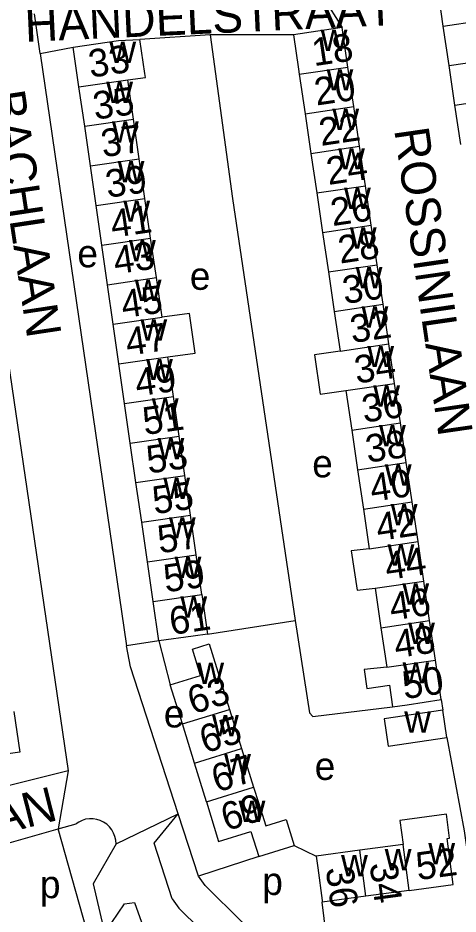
# Model space of a CAD drawing. Extents: x 159045 to 160918, y 380454 to 382516.
# Drawn here: x 159509.6 to 159573.2, y 380983.9 to 381113.4 of the extents above; entities that cross this region are included whole.
import ezdxf

# ---------------------------------------------------------------- set-up
doc = ezdxf.new("R2010")
doc.units = 0
for name, color, linetype in [('BLT_Basislijn', 7, 'Continuous'), ('BLT_Bebouwing', 7, 'Continuous'), ('BLT_Centroide', 7, 'Continuous'), ('BLT_Huisnummer', 7, 'Continuous'), ('BLT_Huisnummer_ tussenligend', 7, 'Continuous'), ('BLT_Onderverdeling_panden', 7, 'Continuous'), ('BLT_Straatnaam', 7, 'Continuous'), ('BLT_Vlakafsluiter', 7, 'Continuous')]:
    doc.layers.add(name, color=color, linetype=linetype)

msp = doc.modelspace()

# ---------------------------------------------------------------- linework, layer by layer
at = {"layer": 'BLT_Basislijn'}
for p, q in [((159553.04, 381117.45), (159556.45, 381111.97)), ((159512.79, 381108.22), (159511.98, 381113.94)), ((159537.36, 381110.94), (159527.21, 381110.26)), ((159549.41, 381110.93), (159537.36, 381110.94)), ((159512.79, 381108.22), (159517.59, 381109.14)), ((159512.79, 381108.22), (159525.3, 381022.65)), ((159537.01, 381024.36), (159549.68, 381026.33)), ((159529.96, 381023.35), (159525.3, 381022.65)), ((159529.96, 381023.35), (159531.61, 381017.03)), ((159535.7, 380989.36), (159532.77, 380998.38)), ((159515.4, 380996.22), (159517.99, 380996.95)), ((159494.38, 380990.27), (159515.4, 380996.22)), ((159549.5, 380993.79), (159552.7, 380992.28)), ((159544.41, 380992.21), (159535.7, 380989.36)), ((159554.27, 380979.98), (159553.56, 380985.62))]:
    msp.add_line(p, q, dxfattribs=at)
for points in [[(159537.36, 381110.94), (159540.59, 381087.28), (159549.68, 381026.33)], [(159503.82, 381093.29), (159516.85, 381004.58)], [(159549.68, 381026.33), (159551.74, 381012.98), (159552.23, 381012.45), (159563.75, 381013.84)], [(159532.77, 380998.38), (159525.87, 381019.64), (159525.3, 381022.65)], [(159570.79, 381014.88), (159570.99, 381013.37)], [(159571.58, 381009.42), (159574.1, 380995.92), (159575.12, 380988.81), (159575.88, 380983.29), (159575.72, 380982.75), (159554.27, 380979.98)], [(159516.85, 381004.58), (159488.5, 380997.53)], [(159531.88, 380986.11), (159529.28, 380994.15), (159532.77, 380998.38)], [(159523.77, 380994.05), (159523.73, 380994.59), (159523.61, 380995.11), (159523.41, 380995.61), (159523.15, 380996.08), (159522.81, 380996.5), (159522.42, 380996.87), (159521.98, 380997.17), (159521.49, 380997.41), (159520.98, 380997.57), (159520.45, 380997.66), (159519.92, 380997.66), (159519.38, 380997.59), (159518.87, 380997.43), (159518.38, 380997.2), (159517.99, 380996.95)], [(159521.91, 380979.19), (159519.99, 380980.01), (159515.4, 380996.22)], [(159523.77, 380994.05), (159520.46, 380988.27), (159521.91, 380982.08), (159523.15, 380982.7), (159525, 380985.38), (159526.45, 380985.59), (159527.69, 380982.08)], [(159548.67, 380980.22), (159546.15, 380980.62), (159542.01, 380982.72), (159536.67, 380988.03), (159535.7, 380989.36)], [(159531.88, 380986.11), (159532.87, 380984.76), (159539.05, 380978.62), (159544.59, 380975.81), (159545.48, 380975.67)]]:
    msp.add_lwpolyline(points, dxfattribs=at)
at = {"layer": 'BLT_Bebouwing'}
for p, q in [((159571.08, 381112.19), (159570.25, 381117.9)), ((159556.45, 381111.97), (159549.41, 381110.93)), ((159557.3, 381106.26), (159556.45, 381111.97)), ((159571.92, 381106.49), (159571.08, 381112.19)), ((159518.42, 381103.42), (159517.59, 381109.14)), ((159558.14, 381100.54), (159557.3, 381106.26)), ((159572.76, 381100.78), (159571.92, 381106.49)), ((159526.3, 381098.72), (159525.48, 381104.43)), ((159550.25, 381105.22), (159551.1, 381099.5)), ((159519.24, 381097.7), (159518.42, 381103.42)), ((159558.98, 381094.83), (159558.14, 381100.54)), ((159573.6, 381095.07), (159572.76, 381100.78)), ((159551.1, 381099.5), (159551.94, 381093.79)), ((159527.12, 381093), (159526.3, 381098.72)), ((159520.06, 381091.98), (159519.24, 381097.7)), ((159559.83, 381089.12), (159558.98, 381094.83)), ((159527.95, 381087.28), (159527.12, 381093)), ((159551.94, 381093.79), (159552.78, 381088.08)), ((159520.89, 381086.26), (159520.06, 381091.98)), ((159560.67, 381083.41), (159559.83, 381089.12)), ((159552.78, 381088.08), (159553.63, 381082.37)), ((159521.71, 381080.54), (159520.89, 381086.26)), ((159528.77, 381081.56), (159527.95, 381087.28)), ((159553.63, 381082.37), (159554.47, 381076.66)), ((159561.51, 381077.7), (159560.67, 381083.41)), ((159529.6, 381075.84), (159528.77, 381081.56)), ((159522.54, 381074.82), (159521.71, 381080.54)), ((159562.36, 381071.99), (159561.51, 381077.7)), ((159530.42, 381070.12), (159529.6, 381075.84)), ((159554.47, 381076.66), (159555.31, 381070.95)), ((159523.36, 381069.1), (159522.54, 381074.82)), ((159563.2, 381066.28), (159562.36, 381071.99)), ((159555.31, 381070.95), (159556.16, 381065.24)), ((159524.18, 381063.39), (159523.36, 381069.1)), ((159564.04, 381060.57), (159563.2, 381066.28)), ((159532.07, 381058.68), (159531.24, 381064.4)), ((159525.01, 381057.67), (159524.18, 381063.39)), ((159564.89, 381054.86), (159564.04, 381060.57)), ((159557, 381059.53), (159557.84, 381053.82)), ((159525.83, 381051.95), (159525.01, 381057.67)), ((159532.89, 381052.96), (159532.07, 381058.68)), ((159557.84, 381053.82), (159558.69, 381048.1)), ((159565.73, 381049.14), (159564.89, 381054.86)), ((159533.71, 381047.24), (159532.89, 381052.96)), ((159526.65, 381046.23), (159525.83, 381051.95)), ((159566.57, 381043.43), (159565.73, 381049.14)), ((159534.54, 381041.53), (159533.71, 381047.24)), ((159558.69, 381048.1), (159559.53, 381042.39)), ((159527.48, 381040.51), (159526.65, 381046.23)), ((159567.42, 381037.72), (159566.57, 381043.43)), ((159559.53, 381042.39), (159560.37, 381036.68)), ((159535.36, 381035.81), (159534.54, 381041.53)), ((159528.3, 381034.79), (159527.48, 381040.51)), ((159568.26, 381032.01), (159567.42, 381037.72)), ((159536.19, 381030.09), (159535.36, 381035.81)), ((159529.13, 381029.07), (159528.3, 381034.79)), ((159569.1, 381026.3), (159568.26, 381032.01)), ((159561.22, 381030.97), (159562.06, 381025.26)), ((159536.19, 381030.09), (159537.01, 381024.36)), ((159529.96, 381023.35), (159529.13, 381029.07)), ((159562.06, 381025.26), (159562.9, 381019.55)), ((159569.95, 381020.59), (159569.1, 381026.3)), ((159570.79, 381014.88), (159569.95, 381020.59)), ((159533.37, 381011.37), (159531.61, 381017.03)), ((159540.17, 381013.47), (159541.93, 381007.82)), ((159571.58, 381009.42), (159570.99, 381013.37)), ((159535.12, 381005.72), (159533.37, 381011.37)), ((159541.93, 381007.82), (159543.66, 381002.25)), ((159536.83, 381000.13), (159535.12, 381005.72)), ((159544.41, 380992.21), (159549.5, 380993.79)), ((159559, 380993.12), (159552.7, 380992.28)), ((159565.26, 380993.96), (159559, 380993.12)), ((159559.9, 380986.47), (159553.56, 380985.62)), ((159566.16, 380987.31), (159559.9, 380986.47))]:
    msp.add_line(p, q, dxfattribs=at)
for points in [[(159549.41, 381110.93), (159550.14, 381105.98), (159550.25, 381105.22)], [(159517.59, 381109.14), (159524.15, 381110.08), (159527.21, 381110.26)], [(159525.48, 381104.43), (159528.01, 381104.76), (159527.93, 381105.31), (159527.21, 381110.26)], [(159531.24, 381064.4), (159535.2, 381064.94), (159534.38, 381070.64), (159530.42, 381070.12)], [(159556.16, 381065.24), (159552.46, 381064.68), (159553.3, 381058.99), (159557, 381059.53)], [(159560.37, 381036.68), (159557.77, 381036.38), (159558.62, 381030.69), (159561.22, 381030.97)], [(159537.01, 381024.36), (159534.9, 381024.06), (159529.96, 381023.35)], [(159531.61, 381017.03), (159535.99, 381018.38), (159534.81, 381022.18), (159537.23, 381022.94), (159540.17, 381013.47)], [(159562.9, 381019.55), (159559.63, 381019.21), (159560.04, 381016.47), (159563.29, 381016.95), (159563.75, 381013.84)], [(159563.75, 381013.84), (159565.84, 381014.15), (159570.79, 381014.88)], [(159509.02, 381013.18), (159509.88, 381007.3), (159500.34, 381005.92), (159499.48, 381011.79)], [(159570.99, 381013.37), (159562.54, 381012.12), (159563.12, 381008.17), (159571.58, 381009.42)], [(159543.66, 381002.25), (159544.35, 381000), (159545.41, 380996.63), (159548.34, 380997.54), (159549.5, 380993.79)], [(159536.83, 381000.13), (159538.6, 380994.4), (159543.27, 380995.85), (159544.41, 380992.21)], [(159566.16, 380987.31), (159572.52, 380988.16), (159571.62, 380994.82), (159571.99, 380994.87), (159571.52, 380998.33), (159564.8, 380997.43), (159565.26, 380993.96)], [(159552.7, 380992.28), (159552.92, 380990.58), (159553.56, 380985.86), (159553.56, 380985.62)]]:
    msp.add_lwpolyline(points, dxfattribs=at)
at = {"layer": 'BLT_Onderverdeling_panden'}
for p, q in [((159571.08, 381112.19), (159578.1, 381113.22)), ((159571.92, 381106.49), (159578.93, 381107.51)), ((159550.25, 381105.22), (159557.3, 381106.26)), ((159518.42, 381103.42), (159525.48, 381104.43)), ((159572.76, 381100.78), (159579.77, 381101.81)), ((159551.1, 381099.5), (159558.14, 381100.54)), ((159519.24, 381097.7), (159526.3, 381098.72)), ((159551.94, 381093.79), (159558.98, 381094.83)), ((159520.06, 381091.98), (159527.12, 381093)), ((159552.78, 381088.08), (159559.83, 381089.12)), ((159520.89, 381086.26), (159527.95, 381087.28)), ((159553.63, 381082.37), (159560.67, 381083.41)), ((159521.71, 381080.54), (159528.77, 381081.56)), ((159554.47, 381076.66), (159561.51, 381077.7)), ((159522.54, 381074.82), (159529.6, 381075.84)), ((159555.31, 381070.95), (159562.36, 381071.99)), ((159523.36, 381069.1), (159530.42, 381070.12)), ((159556.16, 381065.24), (159563.2, 381066.28)), ((159524.18, 381063.39), (159531.24, 381064.4)), ((159557, 381059.53), (159564.04, 381060.57)), ((159525.01, 381057.67), (159532.07, 381058.68)), ((159557.84, 381053.82), (159564.89, 381054.86)), ((159525.83, 381051.95), (159532.89, 381052.96)), ((159558.69, 381048.1), (159565.73, 381049.14)), ((159526.65, 381046.23), (159533.71, 381047.24)), ((159559.53, 381042.39), (159566.57, 381043.43)), ((159527.48, 381040.51), (159534.54, 381041.53)), ((159560.37, 381036.68), (159567.42, 381037.72)), ((159528.3, 381034.79), (159535.36, 381035.81)), ((159561.22, 381030.97), (159568.26, 381032.01)), ((159529.13, 381029.07), (159536.19, 381030.09)), ((159562.06, 381025.26), (159569.1, 381026.3)), ((159562.9, 381019.55), (159569.95, 381020.59)), ((159533.37, 381011.37), (159540.17, 381013.47)), ((159535.12, 381005.72), (159541.93, 381007.82)), ((159536.83, 381000.13), (159543.66, 381002.25)), ((159559.9, 380986.47), (159559, 380993.12)), ((159566.16, 380987.31), (159565.26, 380993.96))]:
    msp.add_line(p, q, dxfattribs=at)
at = {"layer": 'BLT_Vlakafsluiter'}
for p, q in [((159516.85, 381004.58), (159515.4, 380996.22)), ((159523.77, 380994.05), (159532.77, 380998.38))]:
    msp.add_line(p, q, dxfattribs=at)

# ---------------------------------------------------------------- texts
at = {"layer": 'BLT_Centroide'}
for s, p in [('w', (159553.35, 381108.59)), ('w', (159522.81, 381106.84)), ('w', (159554.2, 381102.88)), ('w', (159522.36, 381101.06)), ('w', (159555.04, 381097.16)), ('w', (159523.18, 381095.34)), ('w', (159555.88, 381091.47)), ('w', (159524.01, 381089.62)), ('w', (159556.73, 381085.75)), ('w', (159524.83, 381083.91)), ('w', (159557.57, 381080.03)), ('w', (159525.65, 381078.19)), ('e', (159518.19, 381077.33)), ('e', (159534.44, 381074.08)), ('w', (159558.41, 381074.31)), ('w', (159526.48, 381072.47)), ('w', (159559.26, 381068.62)), ('w', (159527.3, 381066.75)), ('w', (159560.1, 381062.91)), ('w', (159528.12, 381061.03)), ('w', (159560.95, 381057.19)), ('w', (159528.95, 381055.31)), ('w', (159561.79, 381051.47)), ('w', (159529.77, 381049.59)), ('e', (159552.13, 381046.99)), ('w', (159562.63, 381045.78)), ('w', (159530.6, 381043.88)), ('w', (159563.48, 381040.06)), ('w', (159531.42, 381038.16)), ('w', (159563.02, 381034.22)), ('w', (159532.24, 381032.44)), ('w', (159565.16, 381028.62)), ('w', (159533.07, 381026.72)), ('w', (159566, 381022.94)), ('w', (159535.53, 381017.16)), ('w', (159565.18, 381017.22)), ('e', (159530.68, 381010.86)), ('w', (159537.65, 381009.59)), ('w', (159565.43, 381010.1)), ('w', (159539.4, 381003.94)), ('e', (159552.49, 381003.28)), ('w', (159541.49, 380997.19)), ('w', (159562.61, 380990.22)), ('w', (159568.91, 380991.08)), ('w', (159556.3, 380989.36)), ('p', (159512.77, 380986.2)), ('p', (159544.91, 380986.66))]:
    msp.add_text(s, height=4, dxfattribs=at).set_placement(p)
at = {"layer": 'BLT_Huisnummer'}
for s, rotation, p in [('18', 8.401, (159552.38, 381106.38)), ('33', 8.196, (159520.08, 381104.72)), ('22', 8.4022, (159553.4, 381094.86)), ('37', 8.196, (159521.89, 381093.22)), ('26', 8.4034, (159555.07, 381083.28)), ('41', 8.1971, (159523.27, 381081.59)), ('30', 8.3966, (159556.8, 381072.02)), ('45', 8.1971, (159524.81, 381069.98)), ('34', 8.3978, (159558.53, 381060.52)), ('49', 8.1983, (159526.81, 381058.66)), ('38', 8.3989, (159560.14, 381049.09)), ('53', 8.1983, (159528.46, 381047.52)), ('42', 8.4013, (159561.66, 381037.78)), ('57', 8.1983, (159530.06, 381036)), ('46', 8.4025, (159563.59, 381026.29)), ('61', 8.1947, (159531.77, 381024.21)), ('50', 8.3959, (159565.45, 381014.94)), ('63', 17.1612, (159534.86, 381012.72)), ('69', 17.1617, (159539.69, 380995.86)), ('52', 7.6498, (159567.39, 380988.79)), ('36', 277.6537, (159554.07, 380990.51)), ('34', 277.651, (159560.41, 380991.16))]:
    msp.add_text(s, height=4, rotation=rotation, dxfattribs=at).set_placement(p)
at = {"layer": 'BLT_Huisnummer_ tussenligend'}
for s, rotation, p in [('20', 8.401, (159552.73, 381100.69)), ('35', 8.196, (159520.73, 381098.64)), ('24', 8.4022, (159554.47, 381089.22)), ('39', 8.196, (159522.55, 381087.36)), ('28', 8.4034, (159556.16, 381077.86)), ('43', 8.1971, (159523.69, 381076.32)), ('32', 8.3966, (159557.9, 381066.38)), ('47', 8.1971, (159525.44, 381064.55)), ('36', 8.3978, (159559.61, 381054.88)), ('51', 8.1983, (159527.91, 381053.09)), ('40', 8.3989, (159560.78, 381043.45)), ('55', 8.1983, (159529.32, 381041.66)), ('44', 8.4013, (159562.94, 381032.14)), ('59', 8.1983, (159530.94, 381030.36)), ('48', 8.4025, (159564.25, 381020.86)), ('65', 17.1612, (159536.6, 381007.08)), ('67', 17.1612, (159538.32, 381001.43))]:
    msp.add_text(s, height=4, rotation=rotation, dxfattribs=at).set_placement(p)
at = {"layer": 'BLT_Straatnaam'}
for s, height, rotation, p in [('HANDELSTRAAT', 5, 2.6184, (159510.67, 381109.89)), ('BACHLAAN', 5, 278.6045, (159505.58, 381102.55)), ('ROSSINILAAN', 4.9999, 278.2553, (159563.97, 381097.21)), ('KERKHOFLAAN', 5, 14.208, (159467.29, 380985.3)), ('VAN BLANKENBURGSTRAAT', 5, 7.4255, (159557.63, 380972.09))]:
    msp.add_text(s, height=height, rotation=rotation, dxfattribs=at).set_placement(p)

doc.saveas('drawing.dxf')
